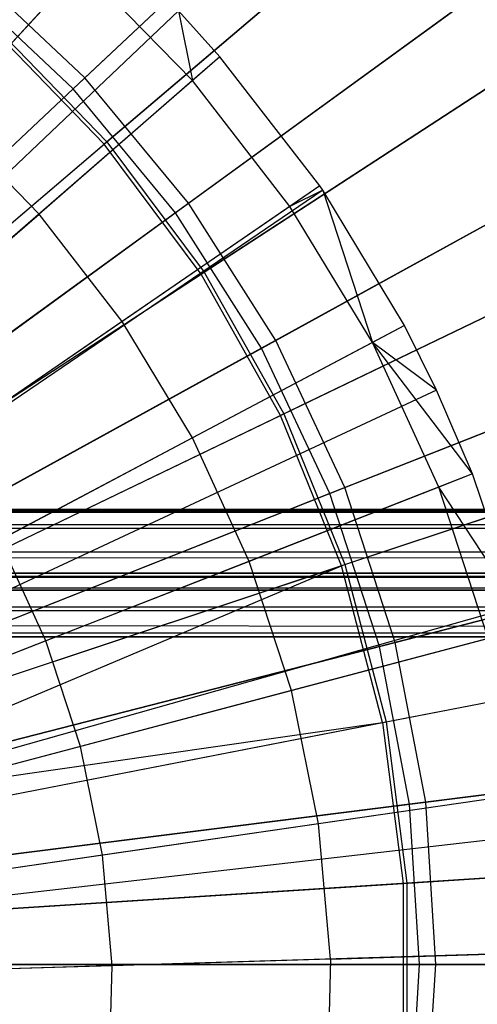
# Model space of a CAD drawing. Extents: x 0.2 to 40.1, y -6.7 to 6.7.
# Tile 447 of 516: x 32.857 to 33.14, y 3.425 to 4.035. Entities that reach past the tile are written whole.
import ezdxf

# ---------------------------------------------------------------- set-up
doc = ezdxf.new("R2010")
doc.units = 0
doc.header["$MEASUREMENT"] = 0
doc.layers.get('0').update_dxf_attribs({"color": 13, "linetype": 'CONTINUOUS'})

# ---------------------------------------------------------------- blocks, each defined once
blk = doc.blocks.new('SNOWBALL_XIV_PM3_STL')
at = {"color": 0}
for p, q in [((32.89703, 3.99867, 3.24472), (33.17916, 4.2636, 3.36017)), ((32.89703, 3.99867, 3.24472), (33.17916, 4.2636, 3.36017)), ((33.17208, 4.25696, 9.27527), (32.88968, 3.99176, 9.38945)), ((33.17208, 4.25696, 9.27527), (32.88968, 3.99176, 9.38945)), ((33.19722, 4.2029, 9.2306), (32.90892, 3.95747, 9.34669)), ((33.19722, 4.2029, 9.2306), (32.90892, 3.95747, 9.34669)), ((32.91062, 3.95892, 3.29026), (33.19886, 4.2043, 3.40663)), ((32.91062, 3.95892, 3.29026), (33.19886, 4.2043, 3.40663)), ((32.96125, 3.92104, 3.24472), (33.27436, 4.14852, 3.36017)), ((32.96125, 3.92104, 3.24472), (33.27436, 4.14852, 3.36017)), ((33.26651, 4.14282, 9.27527), (32.95309, 3.91511, 9.38945)), ((33.26651, 4.14282, 9.27527), (32.95309, 3.91511, 9.38945)), ((32.91008, 4.08414, 9.36813), (32.43311, 3.56268, 9.58467)), ((32.91008, 4.08414, 9.36813), (32.43311, 3.56268, 9.58467)), ((33.2863, 4.08354, 9.2306), (32.96898, 3.87699, 9.34669)), ((33.2863, 4.08354, 9.2306), (32.96898, 3.87699, 9.34669)), ((32.97086, 3.87821, 3.29026), (33.2881, 4.08472, 3.40663)), ((32.97086, 3.87821, 3.29026), (33.2881, 4.08472, 3.40663)), ((32.80984, 3.97455, 9.43269), (32.89491, 4.06756, 9.37862)), ((32.80984, 3.97455, 9.43269), (32.89491, 4.06756, 9.37862)), ((32.89703, 3.99867, 3.24472), (32.82359, 4.06763, 3.24472)), ((32.89703, 3.99867, 3.24472), (32.82359, 4.06763, 3.24472)), ((32.96373, 3.99698, 9.37862), (32.89491, 4.06756, 9.37862)), ((32.96373, 3.99698, 9.37862), (32.89491, 4.06756, 9.37862)), ((32.88968, 3.99176, 9.38945), (32.81716, 4.05986, 9.38945)), ((32.88968, 3.99176, 9.38945), (32.81716, 4.05986, 9.38945)), ((32.95496, 4.04006, 9.36813), (32.44219, 3.55377, 9.58467)), ((32.95496, 4.04006, 9.36813), (32.44219, 3.55377, 9.58467)), ((32.98069, 4.01173, 9.36813), (32.95496, 4.04006, 9.36813)), ((32.98069, 4.01173, 9.36813), (32.95496, 4.04006, 9.36813)), ((32.95496, 4.04006, 9.36813), (32.96373, 3.99698, 9.37862)), ((32.95496, 4.04006, 9.36813), (32.96373, 3.99698, 9.37862)), ((32.84057, 4.03126, 3.29026), (32.91062, 3.95892, 3.29026)), ((32.84057, 4.03126, 3.29026), (32.91062, 3.95892, 3.29026)), ((32.90892, 3.95747, 9.34669), (32.83906, 4.0296, 9.34669)), ((32.90892, 3.95747, 9.34669), (32.83906, 4.0296, 9.34669)), ((33.01524, 3.83597, 3.24472), (33.35438, 4.02242, 3.36017)), ((33.01524, 3.83597, 3.24472), (33.35438, 4.02242, 3.36017)), ((33.34588, 4.01775, 9.27527), (33.0064, 3.83112, 9.38945)), ((33.34588, 4.01775, 9.27527), (33.0064, 3.83112, 9.38945)), ((32.98069, 4.01173, 9.36813), (32.44739, 3.54804, 9.58467)), ((32.98069, 4.01173, 9.36813), (32.44739, 3.54804, 9.58467)), ((32.98069, 4.01173, 9.36813), (32.96373, 3.99698, 9.37862)), ((32.98069, 4.01173, 9.36813), (32.96373, 3.99698, 9.37862)), ((33.04259, 3.93174, 9.36813), (32.98069, 4.01173, 9.36813)), ((33.04259, 3.93174, 9.36813), (32.98069, 4.01173, 9.36813)), ((32.60646, 3.7258, 3.17972), (32.89703, 3.99867, 3.24472)), ((32.60646, 3.7258, 3.17972), (32.89703, 3.99867, 3.24472)), ((32.96373, 3.99698, 9.37862), (32.86861, 3.91428, 9.43269)), ((32.96373, 3.99698, 9.37862), (32.86861, 3.91428, 9.43269)), ((32.96125, 3.92104, 3.24472), (32.89703, 3.99867, 3.24472)), ((32.96125, 3.92104, 3.24472), (32.89703, 3.99867, 3.24472)), ((33.02405, 3.91902, 9.37862), (32.96373, 3.99698, 9.37862)), ((33.02405, 3.91902, 9.37862), (32.96373, 3.99698, 9.37862)), ((32.88968, 3.99176, 9.38945), (32.59895, 3.71875, 9.45315)), ((32.88968, 3.99176, 9.38945), (32.59895, 3.71875, 9.45315)), ((32.95309, 3.91511, 9.38945), (32.88968, 3.99176, 9.38945)), ((32.95309, 3.91511, 9.38945), (32.88968, 3.99176, 9.38945)), ((32.80984, 3.97455, 9.43269), (32.86861, 3.91428, 9.43269)), ((32.80984, 3.97455, 9.43269), (32.86861, 3.91428, 9.43269)), ((32.61347, 3.70595, 3.22289), (32.91062, 3.95892, 3.29026)), ((32.61347, 3.70595, 3.22289), (32.91062, 3.95892, 3.29026)), ((32.91062, 3.95892, 3.29026), (32.97086, 3.87821, 3.29026)), ((32.91062, 3.95892, 3.29026), (32.97086, 3.87821, 3.29026)), ((32.61173, 3.70447, 9.41378), (32.90892, 3.95747, 9.34669)), ((32.61173, 3.70447, 9.41378), (32.90892, 3.95747, 9.34669)), ((32.96898, 3.87699, 9.34669), (32.90892, 3.95747, 9.34669)), ((32.96898, 3.87699, 9.34669), (32.90892, 3.95747, 9.34669)), ((33.35938, 3.95377, 9.2306), (33.01826, 3.7895, 9.34669)), ((33.35938, 3.95377, 9.2306), (33.01826, 3.7895, 9.34669)), ((33.02027, 3.79047, 3.29026), (33.36132, 3.95471, 3.40663)), ((33.02027, 3.79047, 3.29026), (33.36132, 3.95471, 3.40663)), ((33.04259, 3.93174, 9.36813), (32.45991, 3.53187, 9.58467)), ((33.04259, 3.93174, 9.36813), (32.45991, 3.53187, 9.58467)), ((33.04442, 3.92906, 9.36813), (32.45991, 3.53187, 9.58467)), ((33.04442, 3.92906, 9.36813), (32.45991, 3.53187, 9.58467)), ((33.04259, 3.93174, 9.36813), (33.02405, 3.91902, 9.37862)), ((33.04259, 3.93174, 9.36813), (33.02405, 3.91902, 9.37862)), ((33.04442, 3.92906, 9.36813), (33.02405, 3.91902, 9.37862)), ((33.04442, 3.92906, 9.36813), (33.02405, 3.91902, 9.37862)), ((33.04442, 3.92906, 9.36813), (33.04259, 3.93174, 9.36813)), ((33.04442, 3.92906, 9.36813), (33.04259, 3.93174, 9.36813)), ((33.09497, 3.84522, 9.36813), (33.04442, 3.92906, 9.36813)), ((33.04442, 3.92906, 9.36813), (33.0751, 3.83469, 9.37862)), ((33.09497, 3.84522, 9.36813), (33.04442, 3.92906, 9.36813)), ((33.04442, 3.92906, 9.36813), (33.0751, 3.83469, 9.37862)), ((32.95309, 3.91511, 9.38945), (32.63044, 3.68069, 9.45315)), ((32.95309, 3.91511, 9.38945), (32.63044, 3.68069, 9.45315)), ((32.63877, 3.68674, 3.17972), (32.96125, 3.92104, 3.24472)), ((32.63877, 3.68674, 3.17972), (32.96125, 3.92104, 3.24472)), ((33.02405, 3.91902, 9.37862), (32.92013, 3.8477, 9.43269)), ((33.02405, 3.91902, 9.37862), (32.92013, 3.8477, 9.43269)), ((33.0064, 3.83112, 9.38945), (32.95309, 3.91511, 9.38945)), ((33.0064, 3.83112, 9.38945), (32.95309, 3.91511, 9.38945)), ((33.01524, 3.83597, 3.24472), (32.96125, 3.92104, 3.24472)), ((33.01524, 3.83597, 3.24472), (32.96125, 3.92104, 3.24472)), ((33.0751, 3.83469, 9.37862), (33.02405, 3.91902, 9.37862)), ((33.0751, 3.83469, 9.37862), (33.02405, 3.91902, 9.37862)), ((32.76651, 3.82551, 9.48216), (32.86861, 3.91428, 9.43269)), ((32.76651, 3.82551, 9.48216), (32.86861, 3.91428, 9.43269)), ((32.92013, 3.8477, 9.43269), (32.86861, 3.91428, 9.43269)), ((32.92013, 3.8477, 9.43269), (32.86861, 3.91428, 9.43269)), ((33.05813, 3.74481, 3.24472), (33.41798, 3.88729, 3.36017)), ((33.05813, 3.74481, 3.24472), (33.41798, 3.88729, 3.36017)), ((33.40895, 3.88371, 9.27527), (33.04876, 3.7411, 9.38945)), ((33.40895, 3.88371, 9.27527), (33.04876, 3.7411, 9.38945)), ((32.64188, 3.66407, 9.41378), (32.96898, 3.87699, 9.34669)), ((32.64188, 3.66407, 9.41378), (32.96898, 3.87699, 9.34669)), ((32.6438, 3.66532, 3.22289), (32.97086, 3.87821, 3.29026)), ((32.6438, 3.66532, 3.22289), (32.97086, 3.87821, 3.29026)), ((33.01826, 3.7895, 9.34669), (32.96898, 3.87699, 9.34669)), ((33.01826, 3.7895, 9.34669), (32.96898, 3.87699, 9.34669)), ((32.97086, 3.87821, 3.29026), (33.02027, 3.79047, 3.29026)), ((32.97086, 3.87821, 3.29026), (33.02027, 3.79047, 3.29026)), ((33.09497, 3.84522, 9.36813), (32.4705, 3.51437, 9.58467)), ((33.09497, 3.84522, 9.36813), (32.4705, 3.51437, 9.58467)), ((32.92013, 3.8477, 9.43269), (32.80858, 3.77115, 9.48216)), ((32.92013, 3.8477, 9.43269), (32.80858, 3.77115, 9.48216)), ((32.96373, 3.77568, 9.43269), (32.92013, 3.8477, 9.43269)), ((32.96373, 3.77568, 9.43269), (32.92013, 3.8477, 9.43269)), ((33.09497, 3.84522, 9.36813), (33.0751, 3.83469, 9.37862)), ((33.09497, 3.84522, 9.36813), (33.0751, 3.83469, 9.37862)), ((33.11491, 3.80515, 9.36813), (33.09497, 3.84522, 9.36813)), ((33.11491, 3.80515, 9.36813), (33.09497, 3.84522, 9.36813)), ((32.66593, 3.64394, 3.17972), (33.01524, 3.83597, 3.24472)), ((32.66593, 3.64394, 3.17972), (33.01524, 3.83597, 3.24472)), ((33.05813, 3.74481, 3.24472), (33.01524, 3.83597, 3.24472)), ((33.05813, 3.74481, 3.24472), (33.01524, 3.83597, 3.24472)), ((33.0064, 3.83112, 9.38945), (32.65691, 3.63898, 9.45315)), ((33.0064, 3.83112, 9.38945), (32.65691, 3.63898, 9.45315)), ((33.0751, 3.83469, 9.37862), (32.96373, 3.77568, 9.43269)), ((33.0751, 3.83469, 9.37862), (32.96373, 3.77568, 9.43269)), ((33.04876, 3.7411, 9.38945), (33.0064, 3.83112, 9.38945)), ((33.04876, 3.7411, 9.38945), (33.0064, 3.83112, 9.38945)), ((33.1162, 3.7451, 9.37862), (33.0751, 3.83469, 9.37862)), ((33.1162, 3.7451, 9.37862), (33.0751, 3.83469, 9.37862)), ((33.13713, 3.75329, 9.36813), (33.0751, 3.83469, 9.37862)), ((33.13713, 3.75329, 9.36813), (33.0751, 3.83469, 9.37862)), ((33.11491, 3.80515, 9.36813), (33.0751, 3.83469, 9.37862)), ((33.11491, 3.80515, 9.36813), (33.0751, 3.83469, 9.37862)), ((33.41528, 3.81572, 9.2306), (33.05594, 3.69642, 9.34669)), ((33.41528, 3.81572, 9.2306), (33.05594, 3.69642, 9.34669)), ((33.05807, 3.69712, 3.29026), (33.41732, 3.8164, 3.40663)), ((33.05807, 3.69712, 3.29026), (33.41732, 3.8164, 3.40663)), ((33.11491, 3.80515, 9.36813), (32.47454, 3.50627, 9.58467)), ((33.11491, 3.80515, 9.36813), (32.47454, 3.50627, 9.58467)), ((33.13713, 3.75329, 9.36813), (33.11491, 3.80515, 9.36813)), ((33.13713, 3.75329, 9.36813), (33.11491, 3.80515, 9.36813)), ((32.66661, 3.62015, 9.41378), (33.01826, 3.7895, 9.34669)), ((32.66661, 3.62015, 9.41378), (33.01826, 3.7895, 9.34669)), ((32.66867, 3.62115, 3.22289), (33.02027, 3.79047, 3.29026)), ((32.66867, 3.62115, 3.22289), (33.02027, 3.79047, 3.29026)), ((33.05594, 3.69642, 9.34669), (33.01826, 3.7895, 9.34669)), ((33.05594, 3.69642, 9.34669), (33.01826, 3.7895, 9.34669)), ((33.02027, 3.79047, 3.29026), (33.05807, 3.69712, 3.29026)), ((33.02027, 3.79047, 3.29026), (33.05807, 3.69712, 3.29026)), ((32.96373, 3.77568, 9.43269), (32.84418, 3.71235, 9.48216)), ((32.96373, 3.77568, 9.43269), (32.84418, 3.71235, 9.48216)), ((32.99883, 3.69917, 9.43269), (32.96373, 3.77568, 9.43269)), ((32.99883, 3.69917, 9.43269), (32.96373, 3.77568, 9.43269)), ((33.13713, 3.75329, 9.36813), (32.47903, 3.49578, 9.58467)), ((33.13713, 3.75329, 9.36813), (32.47903, 3.49578, 9.58467)), ((33.13713, 3.75329, 9.36813), (33.1162, 3.7451, 9.37862)), ((33.13713, 3.75329, 9.36813), (33.1162, 3.7451, 9.37862)), ((33.16462, 3.67154, 9.36813), (33.13713, 3.75329, 9.36813)), ((33.16462, 3.67154, 9.36813), (33.13713, 3.75329, 9.36813)), ((32.68751, 3.59808, 3.17972), (33.05813, 3.74481, 3.24472)), ((32.68751, 3.59808, 3.17972), (33.05813, 3.74481, 3.24472)), ((33.1162, 3.7451, 9.37862), (32.99883, 3.69917, 9.43269)), ((33.1162, 3.7451, 9.37862), (32.99883, 3.69917, 9.43269)), ((33.08927, 3.649, 3.24472), (33.05813, 3.74481, 3.24472)), ((33.08927, 3.649, 3.24472), (33.05813, 3.74481, 3.24472)), ((33.08927, 3.649, 3.24472), (33.46413, 3.74524, 3.36017)), ((33.08927, 3.649, 3.24472), (33.46413, 3.74524, 3.36017)), ((33.14682, 3.6514, 9.37862), (33.1162, 3.7451, 9.37862)), ((33.14682, 3.6514, 9.37862), (33.1162, 3.7451, 9.37862)), ((33.16462, 3.67154, 9.36813), (33.1162, 3.7451, 9.37862)), ((33.16462, 3.67154, 9.36813), (33.1162, 3.7451, 9.37862)), ((33.04876, 3.7411, 9.38945), (32.67794, 3.59429, 9.45315)), ((33.04876, 3.7411, 9.38945), (32.67794, 3.59429, 9.45315)), ((33.0795, 3.64649, 9.38945), (33.04876, 3.7411, 9.38945)), ((33.0795, 3.64649, 9.38945), (33.04876, 3.7411, 9.38945)), ((33.45472, 3.74283, 9.27527), (33.0795, 3.64649, 9.38945)), ((33.45472, 3.74283, 9.27527), (33.0795, 3.64649, 9.38945)), ((39.42879, 3.73129, 51.61956), (0.85168, 3.73129, 51.61956)), ((0.85168, 3.73129, 51.61956), (39.42499, 3.73025, 51.63235)), ((0.85168, 3.73129, 51.61956), (39.42499, 3.73025, 51.63235)), ((0.85168, 3.73129, 50.9109), (39.42879, 3.73129, 50.9109)), ((0.85168, 3.73129, 50.9109), (39.42879, 3.73129, 50.9109)), ((39.42879, 3.73129, 51.61956), (0.85168, 3.73129, 51.61956)), ((0.85988, 3.72647, 51.6467), (39.42499, 3.73025, 51.63235)), ((0.85988, 3.72647, 51.6467), (39.42499, 3.73025, 51.63235)), ((0.85988, 3.72647, 51.6467), (39.4168, 3.72107, 51.65835)), ((0.85988, 3.72647, 51.6467), (39.4168, 3.72107, 51.65835)), ((0.86808, 3.71258, 51.67051), (39.4168, 3.72107, 51.65835)), ((0.86808, 3.71258, 51.67051), (39.4168, 3.72107, 51.65835)), ((0.86808, 3.71258, 51.67051), (39.4086, 3.7035, 51.67959)), ((0.86808, 3.71258, 51.67051), (39.4086, 3.7035, 51.67959)), ((32.87284, 3.64987, 9.48216), (32.84418, 3.71235, 9.48216)), ((32.87284, 3.64987, 9.48216), (32.84418, 3.71235, 9.48216)), ((0.87627, 3.69134, 51.68808), (39.4086, 3.7035, 51.67959)), ((0.87627, 3.69134, 51.68808), (39.4086, 3.7035, 51.67959)), ((32.68553, 3.57343, 9.41378), (33.05594, 3.69642, 9.34669)), ((32.68553, 3.57343, 9.41378), (33.05594, 3.69642, 9.34669)), ((32.6877, 3.57415, 3.22289), (33.05807, 3.69712, 3.29026)), ((32.6877, 3.57415, 3.22289), (33.05807, 3.69712, 3.29026)), ((32.69414, 3.54362, 9.41378), (33.05594, 3.69642, 9.34669)), ((32.69414, 3.54362, 9.41378), (33.05594, 3.69642, 9.34669)), ((32.99883, 3.69917, 9.43269), (32.87284, 3.64987, 9.48216)), ((32.99883, 3.69917, 9.43269), (32.87284, 3.64987, 9.48216)), ((33.02497, 3.61915, 9.43269), (32.99883, 3.69917, 9.43269)), ((33.02497, 3.61915, 9.43269), (32.99883, 3.69917, 9.43269)), ((33.08141, 3.59928, 9.34669), (33.05594, 3.69642, 9.34669)), ((33.08141, 3.59928, 9.34669), (33.05594, 3.69642, 9.34669)), ((33.05807, 3.69712, 3.29026), (33.08361, 3.59971, 3.29026)), ((33.05807, 3.69712, 3.29026), (33.08361, 3.59971, 3.29026)), ((0.85168, 3.69192, 51.61956), (39.42076, 3.6896, 51.63287)), ((0.85168, 3.69192, 51.61956), (39.42076, 3.6896, 51.63287)), ((0.85168, 3.69192, 51.61956), (39.42879, 3.69192, 51.61956)), ((39.42879, 3.69192, 50.9109), (0.85168, 3.69192, 50.9109)), ((0.85168, 3.69192, 51.61956), (39.42879, 3.69192, 51.61956)), ((39.42879, 3.69192, 50.9109), (0.85168, 3.69192, 50.9109)), ((0.86195, 3.68816, 51.63636), (39.42076, 3.6896, 51.63287)), ((0.86195, 3.68816, 51.63636), (39.42076, 3.6896, 51.63287)), ((39.39221, 3.65255, 51.6983), (0.87627, 3.69134, 51.68808)), ((0.87627, 3.69134, 51.68808), (39.4004, 3.67969, 51.69348)), ((0.87627, 3.69134, 51.68808), (39.4004, 3.67969, 51.69348)), ((39.39221, 3.65255, 51.6983), (0.87627, 3.69134, 51.68808)), ((0.86195, 3.68816, 51.63636), (39.41162, 3.68169, 51.64603)), ((0.86195, 3.68816, 51.63636), (39.41162, 3.68169, 51.64603)), ((0.87109, 3.67902, 51.6487), (39.41162, 3.68169, 51.64603)), ((0.87109, 3.67902, 51.6487), (39.41162, 3.68169, 51.64603)), ((0.87109, 3.67902, 51.6487), (39.40247, 3.66935, 51.65517)), ((0.87109, 3.67902, 51.6487), (39.40247, 3.66935, 51.65517)), ((33.16462, 3.67154, 9.36813), (32.48459, 3.47925, 9.58467)), ((33.16462, 3.67154, 9.36813), (32.48459, 3.47925, 9.58467)), ((33.08141, 3.59928, 9.34669), (33.45305, 3.67166, 9.2306)), ((33.08141, 3.59928, 9.34669), (33.45305, 3.67166, 9.2306)), ((33.08361, 3.59971, 3.29026), (33.45517, 3.67207, 3.40663)), ((33.08361, 3.59971, 3.29026), (33.45517, 3.67207, 3.40663)), ((0.88023, 3.66587, 51.65661), (39.40247, 3.66935, 51.65517)), ((0.88023, 3.66587, 51.65661), (39.40247, 3.66935, 51.65517)), ((0.88023, 3.66587, 51.65661), (39.39221, 3.65255, 51.65893)), ((0.88023, 3.66587, 51.65661), (39.39221, 3.65255, 51.65893)), ((39.39221, 3.65255, 51.6983), (0.88447, 3.66534, 51.69725)), ((39.39221, 3.65255, 51.6983), (0.88447, 3.66534, 51.69725)), ((33.16855, 3.65715, 9.36813), (32.48538, 3.47634, 9.58467)), ((33.16855, 3.65715, 9.36813), (32.48538, 3.47634, 9.58467)), ((39.39221, 3.65255, 51.6983), (10.67572, 3.65238, 51.6983)), ((10.67572, 3.65238, 51.65893), (39.39221, 3.65255, 51.65893)), ((39.39221, 3.65255, 51.6983), (10.67572, 3.65238, 51.6983)), ((10.67572, 3.65238, 51.65893), (39.39221, 3.65255, 51.65893)), ((32.70318, 3.54987, 3.17972), (33.08927, 3.649, 3.24472)), ((32.70318, 3.54987, 3.17972), (33.08927, 3.649, 3.24472)), ((32.87284, 3.64987, 9.48216), (32.74427, 3.59956, 9.524)), ((32.87284, 3.64987, 9.48216), (32.74427, 3.59956, 9.524)), ((32.89419, 3.58453, 9.48216), (32.87284, 3.64987, 9.48216)), ((32.89419, 3.58453, 9.48216), (32.87284, 3.64987, 9.48216)), ((33.14682, 3.6514, 9.37862), (33.02497, 3.61915, 9.43269)), ((33.14682, 3.6514, 9.37862), (33.02497, 3.61915, 9.43269)), ((33.10814, 3.55003, 3.24472), (33.08927, 3.649, 3.24472)), ((33.10814, 3.55003, 3.24472), (33.08927, 3.649, 3.24472)), ((33.0795, 3.64649, 9.38945), (32.69321, 3.54731, 9.45315)), ((33.0795, 3.64649, 9.38945), (32.69321, 3.54731, 9.45315)), ((33.09814, 3.54877, 9.38945), (33.0795, 3.64649, 9.38945)), ((33.09814, 3.54877, 9.38945), (33.0795, 3.64649, 9.38945)), ((33.02497, 3.61915, 9.43269), (32.89419, 3.58453, 9.48216)), ((33.02497, 3.61915, 9.43269), (32.89419, 3.58453, 9.48216)), ((33.04183, 3.53667, 9.43269), (33.02497, 3.61915, 9.43269)), ((33.04183, 3.53667, 9.43269), (33.02497, 3.61915, 9.43269)), ((32.69414, 3.54362, 9.41378), (33.08141, 3.59928, 9.34669)), ((32.69414, 3.54362, 9.41378), (33.08141, 3.59928, 9.34669)), ((32.69831, 3.52468, 9.41378), (33.08141, 3.59928, 9.34669)), ((32.69831, 3.52468, 9.41378), (33.08141, 3.59928, 9.34669)), ((32.70056, 3.52511, 3.22289), (33.08361, 3.59971, 3.29026)), ((32.70056, 3.52511, 3.22289), (33.08361, 3.59971, 3.29026)), ((33.08141, 3.59928, 9.34669), (33.09425, 3.49969, 9.34669)), ((33.08141, 3.59928, 9.34669), (33.09425, 3.49969, 9.34669)), ((33.08361, 3.59971, 3.29026), (33.09649, 3.49984, 3.29026)), ((33.08361, 3.59971, 3.29026), (33.09649, 3.49984, 3.29026)), ((33.10814, 3.55003, 3.24472), (33.49211, 3.59854, 3.36017)), ((33.10814, 3.55003, 3.24472), (33.49211, 3.59854, 3.36017)), ((33.48248, 3.59732, 9.27527), (33.09814, 3.54877, 9.38945)), ((33.48248, 3.59732, 9.27527), (33.09814, 3.54877, 9.38945)), ((32.89419, 3.58453, 9.48216), (32.76072, 3.54921, 9.524)), ((32.89419, 3.58453, 9.48216), (32.76072, 3.54921, 9.524)), ((32.90795, 3.51719, 9.48216), (32.89419, 3.58453, 9.48216)), ((32.90795, 3.51719, 9.48216), (32.89419, 3.58453, 9.48216)), ((33.18881, 3.55805, 9.36813), (32.48948, 3.4563, 9.58467)), ((33.18881, 3.55805, 9.36813), (32.48948, 3.4563, 9.58467)), ((32.71268, 3.50007, 3.17972), (33.10814, 3.55003, 3.24472)), ((32.71268, 3.50007, 3.17972), (33.10814, 3.55003, 3.24472)), ((33.16656, 3.55482, 9.37862), (33.04183, 3.53667, 9.43269)), ((33.16656, 3.55482, 9.37862), (33.04183, 3.53667, 9.43269)), ((33.11447, 3.44948, 3.24472), (33.10814, 3.55003, 3.24472)), ((33.11447, 3.44948, 3.24472), (33.10814, 3.55003, 3.24472)), ((33.09814, 3.54877, 9.38945), (32.70246, 3.49878, 9.45315)), ((33.09814, 3.54877, 9.38945), (32.70246, 3.49878, 9.45315)), ((33.10439, 3.44948, 9.38945), (33.09814, 3.54877, 9.38945)), ((33.10439, 3.44948, 9.38945), (33.09814, 3.54877, 9.38945)), ((33.19224, 3.53168, 9.36813), (32.49017, 3.45096, 9.58467)), ((33.19224, 3.53168, 9.36813), (32.49017, 3.45096, 9.58467)), ((33.04183, 3.53667, 9.43269), (32.90795, 3.51719, 9.48216)), ((33.04183, 3.53667, 9.43269), (32.90795, 3.51719, 9.48216)), ((33.04918, 3.45281, 9.43269), (33.04183, 3.53667, 9.43269)), ((33.04918, 3.45281, 9.43269), (33.04183, 3.53667, 9.43269)), ((33.09425, 3.49969, 9.34669), (33.4721, 3.52395, 9.2306)), ((33.09425, 3.49969, 9.34669), (33.4721, 3.52395, 9.2306)), ((33.47425, 3.52409, 3.40663), (33.09649, 3.49984, 3.29026)), ((33.47425, 3.52409, 3.40663), (33.09649, 3.49984, 3.29026)), ((32.90795, 3.51719, 9.48216), (32.77133, 3.49731, 9.524)), ((32.90795, 3.51719, 9.48216), (32.77133, 3.49731, 9.524)), ((32.91395, 3.44871, 9.48216), (32.90795, 3.51719, 9.48216)), ((32.91395, 3.44871, 9.48216), (32.90795, 3.51719, 9.48216)), ((32.70476, 3.47469, 9.41378), (33.09425, 3.49969, 9.34669)), ((32.70476, 3.47469, 9.41378), (33.09425, 3.49969, 9.34669)), ((33.09649, 3.49984, 3.29026), (32.70704, 3.47483, 3.22289)), ((33.09649, 3.49984, 3.29026), (32.70704, 3.47483, 3.22289)), ((33.09425, 3.49969, 9.34669), (33.09425, 3.39927, 9.34669)), ((33.09425, 3.49969, 9.34669), (33.09425, 3.39927, 9.34669)), ((33.09649, 3.49984, 3.29026), (33.09649, 3.39913, 3.29026)), ((33.09649, 3.49984, 3.29026), (33.09649, 3.39913, 3.29026)), ((33.19763, 3.4573, 9.36813), (32.49126, 3.43592, 9.58467)), ((33.19763, 3.4573, 9.36813), (32.49126, 3.43592, 9.58467)), ((33.04918, 3.45281, 9.43269), (32.91395, 3.44871, 9.48216)), ((33.04918, 3.45281, 9.43269), (32.91395, 3.44871, 9.48216)), ((33.04918, 3.45281, 9.43269), (33.04692, 3.36865, 9.43269)), ((33.04918, 3.45281, 9.43269), (33.04692, 3.36865, 9.43269)), ((33.04918, 3.45281, 9.43269), (33.17516, 3.45662, 9.37862)), ((33.04918, 3.45281, 9.43269), (33.17516, 3.45662, 9.37862)), ((33.10439, 3.44948, 9.38945), (32.70557, 3.44948, 9.45315)), ((33.10439, 3.44948, 9.38945), (32.70557, 3.44948, 9.45315)), ((32.71586, 3.44948, 3.17972), (33.11447, 3.44948, 3.24472)), ((32.71586, 3.44948, 3.17972), (33.11447, 3.44948, 3.24472)), ((32.91395, 3.44871, 9.48216), (32.77595, 3.44454, 9.524)), ((32.91395, 3.44871, 9.48216), (32.77595, 3.44454, 9.524)), ((32.9121, 3.38, 9.48216), (32.91395, 3.44871, 9.48216)), ((32.9121, 3.38, 9.48216), (32.91395, 3.44871, 9.48216)), ((33.09814, 3.3502, 9.38945), (33.10439, 3.44948, 9.38945)), ((33.09814, 3.3502, 9.38945), (33.10439, 3.44948, 9.38945)), ((33.49178, 3.44948, 9.27527), (33.10439, 3.44948, 9.38945)), ((33.49178, 3.44948, 9.27527), (33.10439, 3.44948, 9.38945)), ((33.10814, 3.34893, 3.24472), (33.11447, 3.44948, 3.24472)), ((33.10814, 3.34893, 3.24472), (33.11447, 3.44948, 3.24472)), ((33.11447, 3.44948, 3.24472), (33.50149, 3.44948, 3.36017)), ((33.11447, 3.44948, 3.24472), (33.50149, 3.44948, 3.36017))]:
    blk.add_line(p, q, dxfattribs=at)
blk = doc.blocks.new('GRUPUJ_1')
at = {"color": 0}
blk.add_blockref('SNOWBALL_XIV_PM3_STL', (-0.20617, 6.65964, -0.51186), dxfattribs=at)

msp = doc.modelspace()

# ---------------------------------------------------------------- block references
at = {"color": 0}
msp.add_blockref('GRUPUJ_1', (0.20617, -6.65964, 0.51186), dxfattribs=at)

doc.saveas('drawing.dxf')
